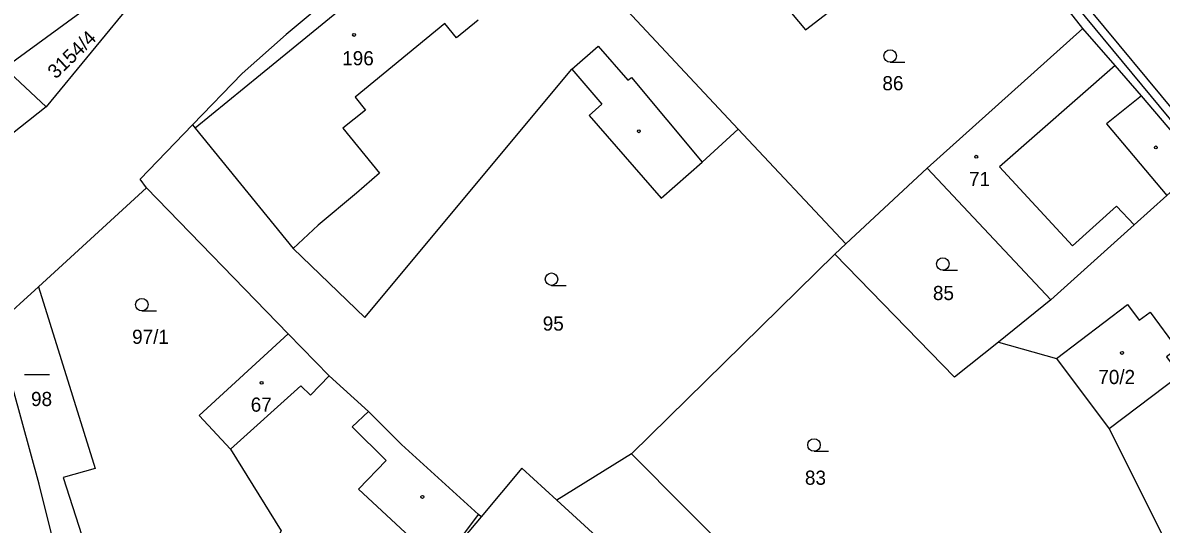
# Model space of a CAD drawing. Extents: x -776734 to -748832, y -1118122 to -976986.
# Drawn here: x -753412 to -753275.1, y -1115665 to -1115604.7 of the extents above; entities that cross this region are included whole.
import ezdxf

# ---------------------------------------------------------------- set-up
doc = ezdxf.new("R2010")
doc.units = 0
for name, color, linetype in [('KM_Hranice parcel', 7, 'Continuous'), ('KM_Parcelní čísla', 7, 'Continuous'), ('KM_Vnitřní kresba', 7, 'Continuous'), ('KM_Věcná břemena k části', 7, 'Continuous'), ('KM_Značky budov', 7, 'Continuous'), ('KM_Značky kultur', 7, 'Continuous')]:
    doc.layers.add(name, color=color, linetype=linetype)

msp = doc.modelspace()

# ---------------------------------------------------------------- linework, layer by layer
at = {"layer": 'KM_Hranice parcel'}
for p, q in [((-753284.54, -1115605.39), (-753296.94, -1115589.53)), ((-753392.01, -1115593.92), (-753409.19, -1115614.8)), ((-753414.19, -1115610.11), (-753397.63, -1115598.03)), ((-753325.97, -1115617.51), (-753340.5, -1115602.01)), ((-753284.54, -1115605.39), (-753303.28, -1115622.16)), ((-753414.19, -1115610.11), (-753409.19, -1115614.8)), ((-753325.97, -1115617.51), (-753313.04, -1115631.29)), ((-753303.28, -1115622.16), (-753313.04, -1115631.29)), ((-753303.28, -1115622.16), (-753288.39, -1115638.01)), ((-753397.1, -1115624.54), (-753410.11, -1115636.42)), ((-753397.1, -1115624.54), (-753380.1, -1115642.07)), ((-753313.04, -1115631.29), (-753314.35, -1115632.52)), ((-753314.35, -1115632.52), (-753338.82, -1115656.52)), ((-753410.11, -1115636.42), (-753415.28, -1115641.14)), ((-753288.39, -1115638.01), (-753294.69, -1115643.07)), ((-753294.69, -1115643.07), (-753287.73, -1115645.05)), ((-753287.73, -1115645.05), (-753281.38, -1115653.49)), ((-753281.38, -1115653.49), (-753269.63, -1115676.89)), ((-753338.82, -1115656.52), (-753347.77, -1115662.09))]:
    msp.add_line(p, q, dxfattribs=at)
for points in [[(-753354.48, -1115587.34), (-753359.55, -1115591.39), (-753360.19, -1115591.92), (-753361.42, -1115590.32), (-753380.31, -1115606.13), (-753385.63, -1115610.81), (-753391.59, -1115616.99)], [(-753340.5, -1115602.01), (-753334.46, -1115595.97), (-753329.82, -1115591.29), (-753317.88, -1115605.54), (-753316.7, -1115604.62), (-753312.7, -1115601.51), (-753315.25, -1115598.29), (-753307.79, -1115592.52), (-753305.91, -1115594.83), (-753301.61, -1115591.33), (-753300.81, -1115592.44), (-753298.37, -1115590.67), (-753296.94, -1115589.53)], [(-753270.4, -1115621.81), (-753277.48, -1115613.47), (-753280.65, -1115609.85), (-753284.54, -1115605.39)], [(-753391.59, -1115616.99), (-753391.26, -1115617.39), (-753379.5, -1115631.84), (-753370.87, -1115640.13), (-753345.99, -1115610.28), (-753342.36, -1115614.5), (-753343.9, -1115615.85), (-753335.23, -1115625.77), (-753330.31, -1115621.46), (-753325.97, -1115617.51)], [(-753409.19, -1115614.8), (-753418.46, -1115622.14), (-753421.76, -1115615.64)], [(-753397.1, -1115624.54), (-753397.88, -1115623.51), (-753391.59, -1115616.99)], [(-753270.99, -1115622.34), (-753274.45, -1115625.46), (-753278.36, -1115628.98), (-753288.39, -1115638.01)], [(-753294.69, -1115643.07), (-753299.96, -1115647.3), (-753314.35, -1115632.52)], [(-753410.11, -1115636.42), (-753403.28, -1115658.28), (-753407.13, -1115659.34), (-753399.68, -1115682.5)], [(-753287.73, -1115645.05), (-753279.17, -1115638.55), (-753277.76, -1115640.45)], [(-753277.76, -1115640.45), (-753276.46, -1115639.48), (-753273.21, -1115643.89), (-753274.49, -1115644.85)], [(-753399.68, -1115682.5), (-753402.64, -1115678.68), (-753407.83, -1115669.01), (-753410.02, -1115660.14), (-753415.28, -1115641.14)], [(-753380.1, -1115642.07), (-753390.78, -1115651.9), (-753387.03, -1115655.93), (-753380.91, -1115665.74), (-753393.35, -1115687.5)], [(-753356.9, -1115664.06), (-753357.19, -1115663.8), (-753366.46, -1115655.37), (-753370.43, -1115651.41), (-753375.15, -1115647.12), (-753380.1, -1115642.07)], [(-753274.49, -1115644.85), (-753272.86, -1115647.05), (-753281.38, -1115653.49)], [(-753319.44, -1115676.92), (-753325.83, -1115669.56), (-753338.82, -1115656.52)], [(-753347.77, -1115662.09), (-753352, -1115658.23), (-753356.9, -1115664.06)], [(-753351.54, -1115689.34), (-753352.78, -1115688.5), (-753342.81, -1115674.34), (-753341.56, -1115673.27), (-753338.78, -1115670.31), (-753347.77, -1115662.09)], [(-753356.9, -1115664.06), (-753361.77, -1115669.87), (-753370.73, -1115680.64)]]:
    msp.add_lwpolyline(points, dxfattribs=at)
at = {"layer": 'KM_Vnitřní kresba'}
for p, q in [((-753360.19, -1115591.92), (-753383.43, -1115610.97)), ((-753361.24, -1115604.8), (-753372.02, -1115613.66)), ((-753359.84, -1115606.51), (-753361.24, -1115604.8)), ((-753357.24, -1115604.39), (-753359.84, -1115606.51)), ((-753345.99, -1115610.28), (-753342.83, -1115607.51)), ((-753342.83, -1115607.51), (-753339.24, -1115611.61)), ((-753280.65, -1115609.85), (-753294.56, -1115622.02)), ((-753383.43, -1115610.97), (-753391.26, -1115617.39)), ((-753339.24, -1115611.61), (-753338.82, -1115611.27)), ((-753338.82, -1115611.27), (-753330.31, -1115621.46)), ((-753372.02, -1115613.66), (-753370.8, -1115615.22)), ((-753277.48, -1115613.47), (-753281.7, -1115616.86)), ((-753370.8, -1115615.22), (-753373.53, -1115617.36)), ((-753281.7, -1115616.86), (-753274.45, -1115625.46)), ((-753373.53, -1115617.36), (-753369.09, -1115622.78)), ((-753294.56, -1115622.02), (-753285.81, -1115631.51)), ((-753369.09, -1115622.78), (-753371.86, -1115625.19)), ((-753371.86, -1115625.19), (-753376.48, -1115629.01)), ((-753285.81, -1115631.51), (-753280.49, -1115626.75)), ((-753280.49, -1115626.75), (-753278.36, -1115628.98)), ((-753376.48, -1115629.01), (-753379.5, -1115631.84)), ((-753375.15, -1115647.12), (-753377.4, -1115649.46)), ((-753378.56, -1115648.34), (-753387.03, -1115655.93)), ((-753377.4, -1115649.46), (-753378.56, -1115648.34)), ((-753370.43, -1115651.41), (-753372.4, -1115653.26)), ((-753372.4, -1115653.26), (-753368.32, -1115657.3)), ((-753368.32, -1115657.3), (-753371.62, -1115660.75)), ((-753371.62, -1115660.75), (-753361.77, -1115669.87)), ((-753361.77, -1115669.87), (-753357.19, -1115663.8))]:
    msp.add_line(p, q, dxfattribs=at)
at = {"layer": 'KM_Věcná břemena k části'}
msp.add_lwpolyline([(-753266.69, -1115623.63), (-753290.34, -1115595.08), (-753297.97, -1115585.75), (-753292.87, -1115582.12), (-753293.46, -1115581.31), (-753298.59, -1115584.96), (-753312.07, -1115567.06), (-753324.56, -1115567.62), (-753331, -1115569.41), (-753336.15, -1115571.49), (-753339.33, -1115565.69), (-753340.31, -1115566.13), (-753336.59, -1115572.75), (-753330.67, -1115570.36), (-753324.4, -1115568.62), (-753312.55, -1115568.08), (-753299.09, -1115585.95), (-753291.06, -1115595.79), (-753267.45, -1115624.29)], dxfattribs=at)
at = {"layer": 'KM_Značky budov'}
for centre in [(-753372.1668, -1115606.1692), (-753337.9268, -1115617.7392), (-753275.7768, -1115619.6892), (-753297.3568, -1115620.8092), (-753279.8368, -1115644.3792), (-753383.2868, -1115647.9692), (-753363.9568, -1115661.6792)]:
    msp.add_circle(centre, 0.175, dxfattribs=at)
at = {"layer": 'KM_Značky kultur'}
for p, q in [((-753307.713, -1115609.45), (-753305.963, -1115609.45)), ((-753301.383, -1115634.44), (-753299.633, -1115634.44)), ((-753348.423, -1115636.26), (-753346.673, -1115636.26)), ((-753397.683, -1115639.33), (-753395.933, -1115639.33)), ((-753411.788, -1115646.99), (-753408.788, -1115646.99)), ((-753316.863, -1115656.19), (-753315.113, -1115656.19))]:
    msp.add_line(p, q, dxfattribs=at)
for centre in [(-753307.7129, -1115608.6998), (-753301.3829, -1115633.6898), (-753348.4229, -1115635.5098), (-753397.6829, -1115638.5798), (-753316.8629, -1115655.4398)]:
    msp.add_circle(centre, 0.75, dxfattribs=at)

# ---------------------------------------------------------------- texts
at = {"layer": 'KM_Parcelní čísla'}
msp.add_text('3154/4', height=1.7, rotation=43.999997, dxfattribs=at).set_placement((-753408.019, -1115611.541))
for s, p in [('196', (-753373.59, -1115609.82)), ('86', (-753308.65, -1115612.82)), ('71', (-753298.23, -1115624.33)), ('85', (-753302.57, -1115638.03)), ('95', (-753349.48, -1115641.7)), ('97/1', (-753398.85, -1115643.29)), ('70/2', (-753282.69, -1115648.12)), ('98', (-753411, -1115650.76)), ('67', (-753384.59, -1115651.44)), ('83', (-753317.96, -1115660.22))]:
    msp.add_text(s, height=1.7, dxfattribs=at).set_placement(p)

doc.saveas('drawing.dxf')
